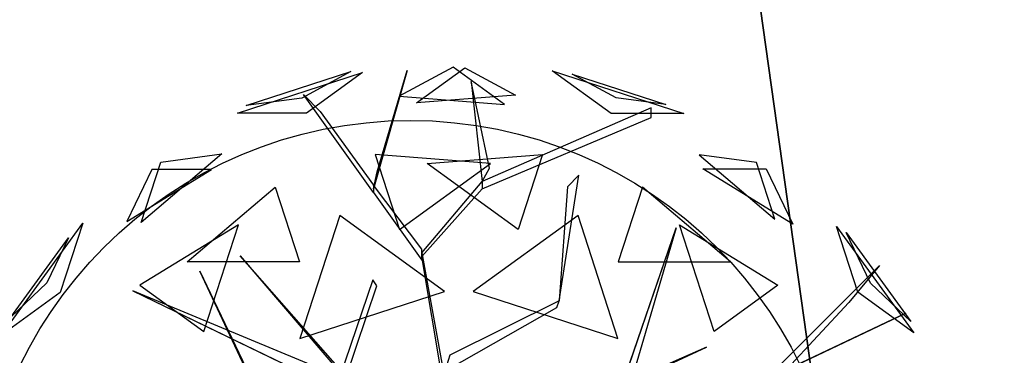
# Model space of a CAD drawing. Extents: x 22936 to 50368, y -4877 to 31080.
# Tile 376 of 601: x 49475 to 49901, y 2746 to 2891. Entities that reach past the tile are written whole.
import ezdxf

# ---------------------------------------------------------------- set-up
doc = ezdxf.new("R2010")
doc.units = 0
doc.layers.get('0').update_dxf_attribs({"linetype": 'CONTINUOUS'})
for name, color, linetype in [('00_TRACE_ARBRE', 3, 'CONTINUOUS'), ('00_TRACE_RDC', 241, 'CONTINUOUS'), ('08_AMENAGEMENTS_EXTERIEURS', 253, 'CONTINUOUS'), ('09_VEGETATION', 134, 'CONTINUOUS')]:
    doc.layers.add(name, color=color, linetype=linetype)

# ---------------------------------------------------------------- blocks, each defined once
blk = doc.blocks.new('TREE_GEOMETRIC_ROUND')
at = {"color": 7}
for p, q in [((-673.9, 1568, 4186.4), (-241.2, 1708.6, 4186.4)), ((-643.6, 1593.8, 3733.7), (-280.9, 1711.6, 3733.7)), ((-280.9, 1711.6, 3733.7), (-451.4, 1619.5, 3459.9)), ((-241.2, 1708.6, 4186.4), (-434.7, 1568, 4561.2)), ((-85.8, 1715.6, 3023), (-202.9, 1305.5, 3253.2)), ((-190.4, 1364.1, 3253.2), (-85.8, 1715.6, 3023)), ((73.1, 1727.2, 3565.9), (-113.8, 1626.2, 3265.8)), ((-53.5, 1603.3, 4661.7), (113.7, 1724.9, 4337.8)), ((250.8, 1598.1, 3199.5), (73.1, 1727.2, 3565.9)), ((113.7, 1724.9, 4337.8), (289.6, 1629.8, 4599.3)), ((620.5, 1566.6, 3316.1), (416.4, 1714.8, 3736.8)), ((416.4, 1714.8, 3736.8), (872.7, 1566.6, 3736.8)), ((136, 1677.9, 3577.5), (173.7, 1330.6, 3577.5)), ((198.8, 1376.7, 3650.7), (136, 1677.9, 3577.5)), ((638.1, 1620.9, 4415.9), (486, 1703.1, 4189.8)), ((486, 1703.1, 4189.8), (809.5, 1598, 4189.8)), ((-451.4, 1619.5, 3459.9), (-643.6, 1593.8, 3733.7)), ((-445.6, 1631.9, 3284.6), (-387.1, 1573.3, 3300.2)), ((-202.9, 1293, 3242.7), (-445.6, 1631.9, 3284.6)), ((-113.8, 1626.2, 3265.8), (250.8, 1598.1, 3199.5)), ((289.6, 1629.8, 4599.3), (-53.5, 1603.3, 4661.7)), ((809.5, 1598, 4189.8), (638.1, 1620.9, 4415.9)), ((-387.1, 1573.3, 3300.2), (-202.9, 1318.1, 3300.2)), ((759.5, 1585.9, 4205.1), (173.7, 1330.6, 3577.5)), ((759.5, 1552.4, 4205.1), (759.5, 1585.9, 4205.1)), ((-434.7, 1568, 4561.2), (-673.9, 1568, 4186.4)), ((173.7, 1305.5, 3608.8), (759.5, 1552.4, 4205.1)), ((872.7, 1566.6, 3736.8), (620.5, 1566.6, 3316.1)), ((-728.6, 1426.5, 3265.8), (-1007, 1189.4, 3199.5)), ((-939.1, 1398.3, 3565.9), (-728.6, 1426.5, 3265.8)), ((-196.4, 1424.5, 2902.3), (-112.1, 1165, 2577.8)), ((202.6, 1393.7, 2829.7), (-196.4, 1424.5, 2902.3)), ((-16.4, 1393.7, 5031.1), (382.6, 1424.5, 4958.5)), ((382.6, 1424.5, 4958.5), (298.3, 1165, 5283)), ((925.3, 1423.3, 4599.3), (1187.4, 1200.2, 4661.7)), ((1123.5, 1396.8, 4337.8), (925.3, 1423.3, 4599.3)), ((-1057.1, 1192.3, 4599.3), (-763.9, 1372.5, 4661.7)), ((-970.7, 1372.5, 4337.8), (-1057.1, 1192.3, 4599.3)), ((-1007, 1189.4, 3199.5), (-939.1, 1398.3, 3565.9)), ((-763.9, 1372.5, 4661.7), (-970.7, 1372.5, 4337.8)), ((-112.1, 1165, 2577.8), (202.6, 1393.7, 2829.7)), ((298.3, 1165, 5283), (-16.4, 1393.7, 5031.1)), ((173.7, 1330.6, 3577.5), (198.8, 1376.7, 3650.7)), ((1249.6, 1183.3, 3265.8), (938.1, 1374.8, 3199.5)), ((938.1, 1374.8, 3199.5), (1157.7, 1374.8, 3565.9)), ((1187.4, 1200.2, 4661.7), (1123.5, 1396.8, 4337.8)), ((1157.7, 1374.8, 3565.9), (1249.6, 1183.3, 3265.8)), ((-202.9, 1305.5, 3253.2), (-190.4, 1364.1, 3253.2)), ((-35.6, 1083.8, 3300.2), (173.7, 1330.6, 3577.5)), ((173.7, 1330.6, 3577.5), (173.7, 1305.5, 3608.8)), ((440.3, 918.1, 4131.9), (508.8, 1353.2, 4822.3)), ((508.8, 1353.2, 4822.3), (469.9, 1312.8, 4644.5)), ((-847.9, 1052.3, 2829.7), (-543.2, 1311.8, 2902.3)), ((-543.2, 1311.8, 2902.3), (-458.8, 1052.3, 2577.8)), ((-35.6, 1096.3, 3315.9), (-202.9, 1318.1, 3300.2)), ((-202.9, 1318.1, 3300.2), (-202.9, 1293, 3242.7)), ((173.7, 1305.5, 3608.8), (-35.6, 1071.2, 3326.4)), ((469.9, 1312.8, 4644.5), (440.3, 918.1, 4074.4)), ((729.4, 1311.8, 4958.5), (645, 1052.3, 5283)), ((1034.1, 1052.3, 5031.1), (729.4, 1311.8, 4958.5)), ((-202.9, 1293, 3242.7), (-35.6, 1058.6, 3242.7)), ((-319.5, 1213.2, 5178.3), (-458, 787, 5468.4)), ((43.2, 949.8, 5468.4), (-319.5, 1213.2, 5178.3)), ((505.7, 1213.2, 2682.5), (143.1, 949.8, 2392.4)), ((644.2, 787, 2392.4), (505.7, 1213.2, 2682.5)), ((-1491.6, 798.4, 3736.8), (-1209.6, 1186.5, 3736.8)), ((-1209.6, 1186.5, 3736.8), (-1287.6, 946.6, 3316.1)), ((-670.7, 1181.1, 5031.1), (-1011.6, 971.5, 4958.5)), ((-790.9, 811.1, 5283), (-670.7, 1181.1, 5031.1)), ((659.8, 629.4, 4074.4), (845.8, 1171, 4367.3)), ((845.8, 1171, 4367.3), (695.2, 658.9, 4126.7)), ((977.1, 811.1, 2577.8), (856.9, 1181.1, 2829.7)), ((856.9, 1181.1, 2829.7), (1197.9, 971.5, 2902.3)), ((1475, 947.5, 4561.2), (1401.1, 1175, 4186.4)), ((1401.1, 1175, 4186.4), (1668.5, 806.9, 4186.4)), ((-1458.9, 861, 4189.8), (-1259, 1136.1, 4189.8)), ((-1259, 1136.1, 4189.8), (-1333.8, 980.2, 4415.9)), ((1518.7, 979.3, 3459.9), (1435, 1154.1, 3733.7)), ((1435, 1154.1, 3733.7), (1659.1, 845.6, 3733.7)), ((-35.6, 1058.6, 3242.7), (-35.6, 1096.3, 3315.9)), ((-664.3, 1074, 5052.5), (-43.9, 347.3, 3886.1)), ((-664.3, 1074, 5042), (-664.3, 1074, 5052.5)), ((-43.9, 368.2, 3797.1), (-664.3, 1074, 5042)), ((-35.6, 1071.2, 3326.4), (-35.6, 1083.8, 3300.2)), ((-35.6, 1083.8, 3300.2), (43.9, 648.6, 2772)), ((43.9, 602.6, 2829.5), (-35.6, 1071.2, 3326.4)), ((-458.8, 1052.3, 2577.8), (-847.9, 1052.3, 2829.7)), ((645, 1052.3, 5283), (1034.1, 1052.3, 5031.1)), ((1157, 647.6, 3462.4), (1550.3, 1040.4, 3357.8)), ((1550.3, 1040.4, 3357.8), (1444.2, 912, 3431)), ((-804.6, 1020.4, 3023), (-546, 478.3, 3253.2)), ((-575, 530.8, 3253.2), (-804.6, 1020.4, 3023)), ((-204.6, 990.2, 4205.1), (-334, 613, 3577.5)), ((-191.1, 969.2, 4205.1), (-204.6, 990.2, 4205.1)), ((-1333.8, 980.2, 4415.9), (-1458.9, 861, 4189.8)), ((-1011.6, 971.5, 4958.5), (-790.9, 811.1, 5283)), ((-317.6, 594, 3608.8), (-191.1, 969.2, 4205.1)), ((1197.9, 971.5, 2902.3), (977.1, 811.1, 2577.8)), ((1659.1, 845.6, 3733.7), (1518.7, 979.3, 3459.9)), ((-1287.6, 946.6, 3316.1), (-1491.6, 798.4, 3736.8)), ((-345.2, 664.2, 3650.7), (-1035.9, 952.1, 3577.5)), ((-1035.9, 952.1, 3577.5), (-334, 613, 3577.5)), ((-458, 787, 5468.4), (43.2, 949.8, 5468.4)), ((143.1, 949.8, 2392.4), (644.2, 787, 2392.4)), ((1668.5, 806.9, 4186.4), (1475, 947.5, 4561.2)), ((43.9, 673.7, 2892.3), (432.8, 894.1, 4074.4)), ((440.3, 918.1, 4074.4), (61.4, 729.6, 2965.5)), ((432.8, 894.1, 4074.4), (440.3, 918.1, 4074.4)), ((440.3, 918.1, 4074.4), (440.3, 918.1, 4131.9)), ((1444.2, 912, 3431), (1228.9, 681.4, 3488.5)), ((504.8, 335.9, 3415.3), (1641.7, 875.3, 3593.2)), ((1641.7, 875.3, 3593.2), (504.8, 335.9, 3357.8)), ((640.5, 613.4, 4105.7), (950.7, 757.4, 4806.6)), ((950.7, 757.4, 4806.6), (659.8, 629.4, 4074.4)), ((61.4, 729.6, 2965.5), (43.9, 673.7, 2892.3))]:
    blk.add_line(p, q, dxfattribs=at)
mesh = blk.add_polyface(dxfattribs=at)
corners = [(-434.7, 1568, 4561.2), (-673.9, 1568, 4186.4), (-241.2, 1708.6, 4186.4)]
mesh.append_faces([[corners[k] for k in face] for face in [(0, 1, 2)]], dxfattribs={"color": 7})
mesh = blk.add_polyface(dxfattribs=at)
corners = [(-280.9, 1711.6, 3733.7), (-451.4, 1619.5, 3459.9), (-643.6, 1593.8, 3733.7)]
mesh.append_faces([[corners[k] for k in face] for face in [(0, 1, 2)]], dxfattribs={"color": 7})
mesh = blk.add_polyface(dxfattribs=at)
corners = [(-85.8, 1715.6, 3023), (-202.9, 1305.5, 3253.2), (-190.4, 1364.1, 3253.2)]
mesh.append_faces([[corners[k] for k in face] for face in [(0, 1, 2)]], dxfattribs={"color": 7})
mesh = blk.add_polyface(dxfattribs=at)
corners = [(73.1, 1727.2, 3565.9), (-113.8, 1626.2, 3265.8), (250.8, 1598.1, 3199.5)]
mesh.append_faces([[corners[k] for k in face] for face in [(0, 1, 2)]], dxfattribs={"color": 7})
mesh = blk.add_polyface(dxfattribs=at)
corners = [(-53.5, 1603.3, 4661.7), (113.7, 1724.9, 4337.8), (289.6, 1629.8, 4599.3)]
mesh.append_faces([[corners[k] for k in face] for face in [(0, 1, 2)]], dxfattribs={"color": 7})
mesh = blk.add_polyface(dxfattribs=at)
corners = [(872.7, 1566.6, 3736.8), (620.5, 1566.6, 3316.1), (416.4, 1714.8, 3736.8)]
mesh.append_faces([[corners[k] for k in face] for face in [(0, 1, 2)]], dxfattribs={"color": 7})
mesh = blk.add_polyface(dxfattribs=at)
corners = [(136, 1677.9, 3577.5), (173.7, 1330.6, 3577.5), (198.8, 1376.7, 3650.7)]
mesh.append_faces([[corners[k] for k in face] for face in [(0, 1, 2)]], dxfattribs={"color": 7})
mesh = blk.add_polyface(dxfattribs=at)
corners = [(638.1, 1620.9, 4415.9), (486, 1703.1, 4189.8), (809.5, 1598, 4189.8)]
mesh.append_faces([[corners[k] for k in face] for face in [(0, 1, 2)]], dxfattribs={"color": 7})
mesh = blk.add_polyface(dxfattribs=at)
corners = [(-939.1, 1398.3, 3565.9), (-728.6, 1426.5, 3265.8), (-1007, 1189.4, 3199.5)]
mesh.append_faces([[corners[k] for k in face] for face in [(0, 1, 2)]], dxfattribs={"color": 7})
mesh = blk.add_polyface(dxfattribs=at)
corners = [(-196.4, 1424.5, 2902.3), (-112.1, 1165, 2577.8), (202.6, 1393.7, 2829.7)]
mesh.append_faces([[corners[k] for k in face] for face in [(0, 1, 2)]], dxfattribs={"color": 7})
mesh = blk.add_polyface(dxfattribs=at)
corners = [(298.3, 1165, 5283), (-16.4, 1393.7, 5031.1), (382.6, 1424.5, 4958.5)]
mesh.append_faces([[corners[k] for k in face] for face in [(0, 1, 2)]], dxfattribs={"color": 7})
mesh = blk.add_polyface(dxfattribs=at)
corners = [(1187.4, 1200.2, 4661.7), (1123.5, 1396.8, 4337.8), (925.3, 1423.3, 4599.3)]
mesh.append_faces([[corners[k] for k in face] for face in [(0, 1, 2)]], dxfattribs={"color": 7})
mesh = blk.add_polyface(dxfattribs=at)
corners = [(-763.9, 1372.5, 4661.7), (-970.7, 1372.5, 4337.8), (-1057.1, 1192.3, 4599.3)]
mesh.append_faces([[corners[k] for k in face] for face in [(0, 1, 2)]], dxfattribs={"color": 7})
mesh = blk.add_polyface(dxfattribs=at)
corners = [(1157.7, 1374.8, 3565.9), (1249.6, 1183.3, 3265.8), (938.1, 1374.8, 3199.5)]
mesh.append_faces([[corners[k] for k in face] for face in [(0, 1, 2)]], dxfattribs={"color": 7})
mesh = blk.add_polyface(dxfattribs=at)
corners = [(-543.2, 1311.8, 2902.3), (-458.8, 1052.3, 2577.8), (-847.9, 1052.3, 2829.7)]
mesh.append_faces([[corners[k] for k in face] for face in [(0, 1, 2)]], dxfattribs={"color": 7})
mesh = blk.add_polyface(dxfattribs=at)
corners = [(645, 1052.3, 5283), (1034.1, 1052.3, 5031.1), (729.4, 1311.8, 4958.5)]
mesh.append_faces([[corners[k] for k in face] for face in [(0, 1, 2)]], dxfattribs={"color": 7})
mesh = blk.add_polyface(dxfattribs=at)
corners = [(43.2, 949.8, 5468.4), (-319.5, 1213.2, 5178.3), (-458, 787, 5468.4)]
mesh.append_faces([[corners[k] for k in face] for face in [(0, 1, 2)]], dxfattribs={"color": 7})
mesh = blk.add_polyface(dxfattribs=at)
corners = [(644.2, 787, 2392.4), (505.7, 1213.2, 2682.5), (143.1, 949.8, 2392.4)]
mesh.append_faces([[corners[k] for k in face] for face in [(0, 1, 2)]], dxfattribs={"color": 7})
mesh = blk.add_polyface(dxfattribs=at)
corners = [(-1209.6, 1186.5, 3736.8), (-1287.6, 946.6, 3316.1), (-1491.6, 798.4, 3736.8)]
mesh.append_faces([[corners[k] for k in face] for face in [(0, 1, 2)]], dxfattribs={"color": 7})
mesh = blk.add_polyface(dxfattribs=at)
corners = [(-670.7, 1181.1, 5031.1), (-1011.6, 971.5, 4958.5), (-790.9, 811.1, 5283)]
mesh.append_faces([[corners[k] for k in face] for face in [(0, 1, 2)]], dxfattribs={"color": 7})
mesh = blk.add_polyface(dxfattribs=at)
corners = [(845.8, 1171, 4367.3), (695.2, 658.9, 4126.7), (659.8, 629.4, 4074.4)]
mesh.append_faces([[corners[k] for k in face] for face in [(0, 1, 2)]], dxfattribs={"color": 7})
mesh = blk.add_polyface(dxfattribs=at)
corners = [(1197.9, 971.5, 2902.3), (977.1, 811.1, 2577.8), (856.9, 1181.1, 2829.7)]
mesh.append_faces([[corners[k] for k in face] for face in [(0, 1, 2)]], dxfattribs={"color": 7})
mesh = blk.add_polyface(dxfattribs=at)
corners = [(1401.1, 1175, 4186.4), (1668.5, 806.9, 4186.4), (1475, 947.5, 4561.2)]
mesh.append_faces([[corners[k] for k in face] for face in [(0, 1, 2)]], dxfattribs={"color": 7})
mesh = blk.add_polyface(dxfattribs=at)
corners = [(-1259, 1136.1, 4189.8), (-1333.8, 980.2, 4415.9), (-1458.9, 861, 4189.8)]
mesh.append_faces([[corners[k] for k in face] for face in [(0, 1, 2)]], dxfattribs={"color": 7})
mesh = blk.add_polyface(dxfattribs=at)
corners = [(1435, 1154.1, 3733.7), (1659.1, 845.6, 3733.7), (1518.7, 979.3, 3459.9)]
mesh.append_faces([[corners[k] for k in face] for face in [(0, 1, 2)]], dxfattribs={"color": 7})
mesh = blk.add_polyface(dxfattribs=at)
corners = [(-804.6, 1020.4, 3023), (-546, 478.3, 3253.2), (-575, 530.8, 3253.2)]
mesh.append_faces([[corners[k] for k in face] for face in [(0, 1, 2)]], dxfattribs={"color": 7})
mesh = blk.add_polyface(dxfattribs=at)
corners = [(-345.2, 664.2, 3650.7), (-1035.9, 952.1, 3577.5), (-334, 613, 3577.5)]
mesh.append_faces([[corners[k] for k in face] for face in [(0, 1, 2)]], dxfattribs={"color": 7})
mesh = blk.add_polyface(dxfattribs=at)
corners = [(1641.7, 875.3, 3593.2), (504.8, 335.9, 3357.8), (504.8, 335.9, 3415.3)]
mesh.append_faces([[corners[k] for k in face] for face in [(0, 1, 2)]], dxfattribs={"color": 7})
mesh = blk.add_polyface(dxfattribs=at)
corners = [(950.7, 757.4, 4806.6), (659.8, 629.4, 4074.4), (640.5, 613.4, 4105.7)]
mesh.append_faces([[corners[k] for k in face] for face in [(0, 1, 2)]], dxfattribs={"color": 7})
blk = doc.blocks.new('ARBRE_SIMPLE')
blk.add_circle((0, 0), 250)
blk = doc.blocks.new('GROUPER_1')
at = {"layer": '00_TRACE_ARBRE', "xscale": 0.75, "yscale": 0.75, "zscale": 0.75, "rotation": 10.53798942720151}
blk.add_blockref('ARBRE_SIMPLE', (8030.12, 3270.92), dxfattribs=at)
blk = doc.blocks.new('GROUPER_2')
at = {"layer": '00_TRACE_RDC'}
blk.add_blockref('GROUPER_1', (12098.99, 4265.72), dxfattribs=at)
blk = doc.blocks.new('GROUPER_17')
at = {"layer": '08_AMENAGEMENTS_EXTERIEURS'}
mesh = blk.add_polyface(dxfattribs=at)
corners = [(16.45, 1860.4), (0, 1328), (0, 1844.55), (1795, 1328), (33.02, 1876.27), (49.71, 1892.12), (66.55, 1907.89), (83.55, 1923.55), (100.74, 1939.04), (118.11, 1954.33), (135.7, 1969.37), (153.53, 1984.11), (171.6, 1998.5), (189.93, 2012.5), (208.55, 2026.07), (227.46, 2039.16), (246.69, 2051.72), (266.25, 2063.72), (286.11, 2075.18), (306.26, 2086.08), (326.69, 2096.46), (347.37, 2106.3), (368.28, 2115.64), (389.4, 2124.46), (410.72, 2132.79), (432.21, 2140.64), (453.87, 2148), (475.66, 2154.9), (497.57, 2161.34), (519.59, 2167.33), (541.68, 2172.89), (563.84, 2178.01), (586.04, 2182.71), (608.27, 2187), (630.51, 2190.89), (652.73, 2194.39), (674.92, 2197.5), (697.06, 2200.25), (719.14, 2202.62), (741.15, 2204.62), (763.1, 2206.23), (785, 2207.43), (806.84, 2208.22), (828.63, 2208.57), (850.38, 2208.48), (872.08, 2207.93), (893.75, 2206.9), (915.39, 2205.39), (936.99, 2203.38), (958.57, 2200.86), (980.13, 2197.81), (1001.67, 2194.22), (1023.19, 2190.07), (1044.71, 2185.36), (1066.22, 2180.06), (1087.73, 2174.17), (1109.23, 2167.67), (1130.75, 2160.55), (1152.27, 2152.79), (1173.81, 2144.38), (1195.36, 2135.31), (1216.93, 2125.59), (1238.5, 2115.38), (1260.06, 2104.88), (1281.58, 2094.27), (1303.04, 2083.75), (1324.43, 2073.52), (1345.72, 2063.77), (1366.89, 2054.69), (1387.93, 2046.48), (1408.82, 2039.32), (1429.54, 2033.42), (1450.06, 2028.98), (1470.36, 2026.17), (1490.44, 2025.2), (1510.26, 2026.26), (1529.82, 2029.54), (1549.07, 2035.18), (1567.96, 2043.07), (1586.43, 2053.03), (1604.39, 2064.91), (1621.79, 2078.53), (1638.55, 2093.74), (1654.6, 2110.37), (1669.89, 2128.24), (1684.32, 2147.2), (1697.85, 2167.08), (1710.39, 2187.71), (1721.89, 2208.92), (1732.26, 2230.56), (1741.45, 2252.45), (1749.38, 2274.43), (1756.03, 2296.38), (1761.5, 2318.27), (1765.9, 2340.13), (1769.36, 2361.94), (1771.99, 2383.72), (1773.91, 2405.46), (1775.24, 2427.19), (1776.09, 2448.89), (1776.59, 2470.58), (1776.85, 2492.26), (1777, 2513.93), (2395.68, 2513.93), (1845, 75), (1845, 0), (1332.44, 6187.9), (953.84, 4324.79), (744.56, 6114.92), (1503.53, 4690.87), (1872.82, 4324.79), (2843.74, 4811.2), (2680.87, 4187.05), (193.79, -1456.02), (188.09, -1836.1), (174.84, -1645.82), (233.16, -2021.44), (244.41, -1272.11), (308.78, -2196.56), (325.25, -1099.34), (412.78, -2356.46), (434, -942.64), (3662.14, -2801.42), (567.57, -806.46), (722.14, -694.7), (893.31, -610.54), (1076.21, -556.38), (1155.38, -537.12), (1232.99, -512.33), (1308.66, -482.14), (1382.02, -446.69), (1452.7, -406.15), (1520.35, -360.74), (1584.63, -310.68), (1645.22, -256.21), (1701.82, -197.6), (1754.16, -135.16), (1801.96, -69.18), (1795, 75)]
mesh.append_faces([[corners[k] for k in face] for face in [(0, 1, 2), (106, 107, 108), (113, 114, 115)]], dxfattribs={"vtx0": -1})
mesh.append_faces([[corners[k] for k in face] for face in [(1, 0, 3), (104, 103, 105), (107, 109, 110), (110, 111, 112), (114, 113, 116), (116, 117, 118), (118, 119, 120), (120, 121, 122), (122, 112, 111)]], dxfattribs={"vtx0": -1, "vtx1": -1})
mesh.append_faces([[corners[k] for k in face] for face in [(3, 103, 104), (122, 105, 103)]], dxfattribs={"vtx0": -1, "vtx1": -1, "vtx2": -1})
mesh.append_faces([[corners[k] for k in face] for face in [(3, 0, 4), (3, 4, 5), (3, 5, 6), (3, 6, 7), (3, 7, 8), (3, 8, 9), (3, 9, 10), (3, 10, 11), (3, 11, 12), (3, 12, 13), (3, 13, 14), (3, 14, 15), (3, 15, 16), (3, 16, 17), (3, 17, 18), (3, 18, 19), (3, 19, 20), (3, 20, 21), (3, 21, 22), (3, 22, 23), (3, 23, 24), (3, 24, 25), (3, 25, 26), (3, 26, 27), (3, 27, 28), (3, 28, 29), (3, 29, 30), (3, 30, 31), (3, 31, 32), (3, 32, 33), (3, 33, 34), (3, 34, 35), (3, 35, 36), (3, 36, 37), (3, 37, 38), (3, 38, 39), (3, 39, 40), (3, 40, 41), (3, 41, 42), (3, 42, 43), (3, 43, 44), (3, 44, 45), (3, 45, 46), (3, 46, 47), (3, 47, 48), (3, 48, 49), (3, 49, 50), (3, 50, 51), (3, 51, 52), (3, 52, 53), (3, 53, 54), (3, 54, 55), (3, 55, 56), (3, 56, 57), (3, 57, 58), (3, 58, 59), (3, 59, 60), (3, 60, 61), (3, 61, 62), (3, 62, 63), (3, 63, 64), (3, 64, 65), (3, 65, 66), (3, 66, 67), (3, 67, 68), (3, 68, 69), (3, 69, 70), (3, 70, 71), (3, 71, 72), (3, 72, 73), (3, 73, 74), (3, 74, 75), (3, 75, 76), (3, 76, 77), (3, 77, 78), (3, 78, 79), (3, 79, 80), (3, 80, 81), (3, 81, 82), (3, 82, 83), (3, 83, 84), (3, 84, 85), (3, 85, 86), (3, 86, 87), (3, 87, 88), (3, 88, 89), (3, 89, 90), (3, 90, 91), (3, 91, 92), (3, 92, 93), (3, 93, 94), (3, 94, 95), (3, 95, 96), (3, 96, 97), (3, 97, 98), (3, 98, 99), (3, 99, 100), (3, 100, 101), (3, 101, 102), (3, 102, 103), (107, 106, 109), (110, 109, 111), (116, 113, 117), (118, 117, 119), (120, 119, 121), (122, 121, 123), (122, 123, 124), (122, 124, 125), (122, 125, 126), (122, 126, 127), (122, 127, 128), (122, 128, 129), (122, 129, 130), (122, 130, 131), (122, 131, 132), (122, 132, 133), (122, 133, 134), (122, 134, 135), (122, 135, 136), (122, 136, 137), (122, 137, 105), (122, 103, 112)]], dxfattribs={"vtx0": -1, "vtx2": -1})
mesh.append_faces([[corners[k] for k in face] for face in [(104, 138, 3)]], dxfattribs={"vtx2": -1})

msp = doc.modelspace()

# ---------------------------------------------------------------- block references
at = {"layer": '00_TRACE_RDC'}
msp.add_blockref('GROUPER_2', (29515.15, -4876.93), dxfattribs=at)
at = {"layer": '08_AMENAGEMENTS_EXTERIEURS', "color": 54}
msp.add_blockref('GROUPER_17', (46706.19, 1619.93), dxfattribs=at)
at = {"layer": '09_VEGETATION', "xscale": 0.125, "yscale": 0.125, "zscale": 0.125}
msp.add_blockref('TREE_GEOMETRIC_ROUND', (49653.66, 2654.4), dxfattribs=at)

doc.saveas('drawing.dxf')
